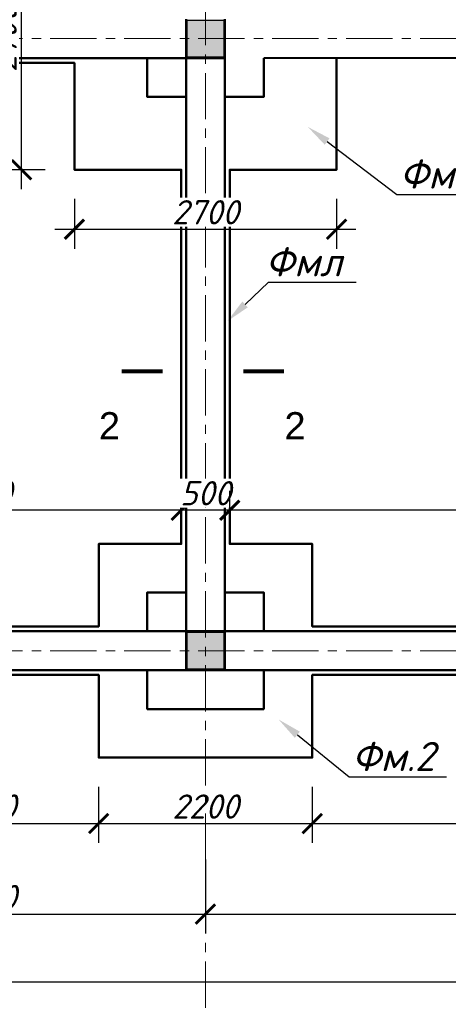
# Model space of a CAD drawing. Header units: millimetres. Extents: x 2063114 to 14983986, y -126020516 to 213791.
# Tile 636 of 656: x 2343006 to 2347420, y -12077 to -1942. Entities that reach past the tile are written whole.
import ezdxf
from ezdxf import colors
from ezdxf.entities.mleader import LeaderData, LeaderLine
from ezdxf.enums import TextEntityAlignment as Align
from ezdxf.math import Vec2, Vec3

# ---------------------------------------------------------------- set-up
doc = ezdxf.new("R2010")
doc.units = ezdxf.units.MM
doc.linetypes.add('ACAD_ISO10W100', pattern=[18, 12, -3, 0, -3])
doc.linetypes.add('осевая', pattern=[50.8, 31.75, -6.35, 6.35, -6.35])
doc.layers.get('Defpoints').update_dxf_attribs({"color": 6, "lineweight": 35})
doc.layers.add('_0', color=7, linetype='Continuous', lineweight=20)
doc.layers.add('сплошная_толстая', color=7, linetype='Continuous', lineweight=50)
doc.layers.add('пунктир', color=1, linetype='ACAD_ISO10W100')
doc.layers.add('Размеры', color=28, linetype='Continuous')
doc.styles.add('GOST 2.304', font='isocpeur.ttf', dxfattribs={"oblique": 15})
doc.styles.get("Standard").update_dxf_attribs({"font": 'arial.ttf'})
doc.styles.add('V@ler@Live', font='isocpeui.ttf')
doc.dimstyles.new('Standard 2304', dxfattribs={"dimtxt": 250, "dimasz": 200, "dimexe": 200, "dimexo": 300, "dimgap": 50, "dimtad": 1, "dimdec": 0, "dimzin": 0, "dimdsep": 46, "dimtxsty": 'GOST 2.304', "dimblk": 'ARCHTICK', "dimcen": 10, "dimdle": 200, "dimclrd": 256, "dimclre": 256, "dimclrt": 256, "dimadec": 0, "dimazin": 0, "dimtfac": 1, "dimtdec": 0, "dimtofl": 0, "dimtmove": 0, "dimatfit": 3, "dimldrblk": 'ARCHTICK', "dimfxl": 1, "dimtolj": 1, "dimtzin": 0, "dimlwd": -1, "dimarcsym": 0})

# ---------------------------------------------------------------- blocks, each defined once
blk = doc.blocks.new('_ArchTick')
at = {"color": 0, "linetype": 'ByBlock', "const_width": 0.15}
blk.add_lwpolyline([(-0.5, -0.5), (0.5, 0.5)], dxfattribs=at)
blk = doc.blocks.new('*D3493')
at = {"layer": 'Defpoints', "color": 0, "ltscale": 150, "transparency": 16777216}
for p in [(2324319, -10063), (2352419, -10063), (2352419, -11844)]:
    blk.add_point(p, dxfattribs=at)
at = {"layer": 'Размеры', "lineweight": -2, "ltscale": 150, "transparency": 16777216}
for p, q in [((2324319, -10644), (2324319, -12044)), ((2352419, -10644), (2352419, -12044))]:
    blk.add_line(p, q, dxfattribs=at)
at = {"layer": 'Размеры', "ltscale": 150, "transparency": 16777216}
blk.add_line((2324119, -11844), (2352619, -11844), dxfattribs=at)
at = {"layer": 'Размеры', "ltscale": 150, "transparency": 16777216, "xscale": 200, "yscale": 200, "zscale": 200, "rotation": 180}
blk.add_blockref('_ArchTick', (2324319, -11844), dxfattribs=at)
at = {"layer": 'Размеры', "ltscale": 150, "transparency": 16777216, "xscale": 200, "yscale": 200, "zscale": 200}
blk.add_blockref('_ArchTick', (2352419, -11844), dxfattribs=at)
at = {"layer": 'Размеры', "ltscale": 150, "transparency": 16777216, "insert": (2338369, -11669), "char_height": 250, "attachment_point": 5, "style": 'GOST 2.304'}
blk.add_mtext('\\A1;28100', dxfattribs=at)
blk = doc.blocks.new('*D3500')
at = {"layer": 'Defpoints', "color": 0, "ltscale": 150, "transparency": 16777216}
for p in [(2344919, -10287), (2352419, -10287), (2352419, -11148)]:
    blk.add_point(p, dxfattribs=at)
at = {"layer": 'Размеры', "lineweight": -2, "ltscale": 150, "transparency": 16777216}
for p, q in [((2344919, -10587), (2344919, -11348)), ((2352419, -10587), (2352419, -11348))]:
    blk.add_line(p, q, dxfattribs=at)
at = {"layer": 'Размеры', "ltscale": 150, "transparency": 16777216}
blk.add_line((2344719, -11148), (2352619, -11148), dxfattribs=at)
at = {"layer": 'Размеры', "ltscale": 150, "transparency": 16777216, "xscale": 200, "yscale": 200, "zscale": 200, "rotation": 180}
blk.add_blockref('_ArchTick', (2344919, -11148), dxfattribs=at)
at = {"layer": 'Размеры', "ltscale": 150, "transparency": 16777216, "xscale": 200, "yscale": 200, "zscale": 200}
blk.add_blockref('_ArchTick', (2352419, -11148), dxfattribs=at)
at = {"layer": 'Размеры', "ltscale": 150, "transparency": 16777216, "insert": (2348669, -10973), "char_height": 250, "attachment_point": 5, "style": 'GOST 2.304'}
blk.add_mtext('\\A1;7500', dxfattribs=at)
blk = doc.blocks.new('*D3495')
at = {"layer": 'Defpoints', "color": 0, "ltscale": 150, "transparency": 16777216}
for p in [(2340319, -10287), (2344919, -10287), (2344919, -11148)]:
    blk.add_point(p, dxfattribs=at)
at = {"layer": 'Размеры', "lineweight": -2, "ltscale": 150, "transparency": 16777216}
for p, q in [((2340319, -10587), (2340319, -11348)), ((2344919, -10587), (2344919, -11348))]:
    blk.add_line(p, q, dxfattribs=at)
at = {"layer": 'Размеры', "ltscale": 150, "transparency": 16777216}
blk.add_line((2340119, -11148), (2345119, -11148), dxfattribs=at)
at = {"layer": 'Размеры', "ltscale": 150, "transparency": 16777216, "xscale": 200, "yscale": 200, "zscale": 200, "rotation": 180}
blk.add_blockref('_ArchTick', (2340319, -11148), dxfattribs=at)
at = {"layer": 'Размеры', "ltscale": 150, "transparency": 16777216, "xscale": 200, "yscale": 200, "zscale": 200}
blk.add_blockref('_ArchTick', (2344919, -11148), dxfattribs=at)
at = {"layer": 'Размеры', "ltscale": 150, "transparency": 16777216, "insert": (2342619, -10973), "char_height": 250, "attachment_point": 5, "style": 'GOST 2.304'}
blk.add_mtext('\\A1;4600', dxfattribs=at)
blk = doc.blocks.new('*D3521')
at = {"layer": 'Defpoints', "color": 0, "transparency": 16777216}
for p in [(2340519, -6991), (2340519, -7337), (2344669, -7337)]:
    blk.add_point(p, dxfattribs=at)
at = {"layer": 'Размеры', "color": 5, "lineweight": -2, "transparency": 16777216}
for p, q in [((2340519, -7037), (2340519, -6791)), ((2344669, -7037), (2344669, -6791))]:
    blk.add_line(p, q, dxfattribs=at)
at = {"layer": 'Размеры', "color": 5, "transparency": 16777216}
blk.add_line((2344869, -6991), (2340319, -6991), dxfattribs=at)
at = {"layer": 'Размеры', "color": 5, "transparency": 16777216, "xscale": 200, "yscale": 200, "zscale": 200, "rotation": 180}
blk.add_blockref('_ArchTick', (2340519, -6991), dxfattribs=at)
at = {"layer": 'Размеры', "color": 5, "transparency": 16777216, "xscale": 200, "yscale": 200, "zscale": 200}
blk.add_blockref('_ArchTick', (2344669, -6991), dxfattribs=at)
at = {"layer": 'Размеры', "color": 5, "transparency": 16777216, "insert": (2342594, -6816), "char_height": 250, "attachment_point": 5, "style": 'GOST 2.304'}
blk.add_mtext('\\A1;4150', dxfattribs=at)
blk = doc.blocks.new('*D3520')
at = {"layer": 'Defpoints', "color": 0, "ltscale": 150, "transparency": 16777216}
for p in [(2344669, -7337), (2345169, -7337)]:
    blk.add_point(p, dxfattribs=at)
at = {"layer": 'Размеры', "color": 5, "lineweight": -2, "ltscale": 150, "transparency": 16777216}
for p, q in [((2344669, -7037), (2344669, -6791)), ((2345169, -7037), (2345169, -6791))]:
    blk.add_line(p, q, dxfattribs=at)
at = {"layer": 'Размеры', "color": 5, "ltscale": 150, "transparency": 16777216}
blk.add_line((2345369, -6991), (2344469, -6991), dxfattribs=at)
at = {"layer": 'Размеры', "color": 5, "ltscale": 150, "transparency": 16777216, "xscale": 200, "yscale": 200, "zscale": 200, "rotation": 180}
blk.add_blockref('_ArchTick', (2344669, -6991), dxfattribs=at)
at = {"layer": 'Размеры', "color": 5, "ltscale": 150, "transparency": 16777216, "xscale": 200, "yscale": 200, "zscale": 200}
blk.add_blockref('_ArchTick', (2345169, -6991), dxfattribs=at)
at = {"layer": 'Размеры', "color": 5, "ltscale": 150, "transparency": 16777216, "insert": (2344919, -6816), "char_height": 250, "attachment_point": 5, "style": 'GOST 2.304', "bg_fill": 3, "box_fill_scale": 1.1, "bg_fill_color": 256, "bg_fill_true_color": 13158600, "bg_fill_transparency": 0}
blk.add_mtext('\\A1;500', dxfattribs=at)
at = {"layer": 'Defpoints', "color": 0, "ltscale": 150, "transparency": 16777216}
blk.add_point((2344669, -6991), dxfattribs=at)
blk = doc.blocks.new('*D3522')
at = {"layer": 'Defpoints', "color": 0, "transparency": 16777216}
for p in [(2345169, -6991), (2345169, -7337), (2352169, -7337)]:
    blk.add_point(p, dxfattribs=at)
at = {"layer": 'Размеры', "color": 5, "lineweight": -2, "transparency": 16777216}
for p, q in [((2345169, -7037), (2345169, -6791)), ((2352169, -7037), (2352169, -6791))]:
    blk.add_line(p, q, dxfattribs=at)
at = {"layer": 'Размеры', "color": 5, "transparency": 16777216}
blk.add_line((2352369, -6991), (2344969, -6991), dxfattribs=at)
at = {"layer": 'Размеры', "color": 5, "transparency": 16777216, "xscale": 200, "yscale": 200, "zscale": 200, "rotation": 180}
blk.add_blockref('_ArchTick', (2345169, -6991), dxfattribs=at)
at = {"layer": 'Размеры', "color": 5, "transparency": 16777216, "xscale": 200, "yscale": 200, "zscale": 200}
blk.add_blockref('_ArchTick', (2352169, -6991), dxfattribs=at)
at = {"layer": 'Размеры', "color": 5, "transparency": 16777216, "insert": (2348669, -6816), "char_height": 250, "attachment_point": 5, "style": 'GOST 2.304'}
blk.add_mtext('\\A1;7000', dxfattribs=at)
blk = doc.blocks.new('*D3531')
at = {"layer": 'Defpoints', "color": 0, "transparency": 16777216}
for p in [(2343819, -9537), (2346019, -9537), (2346019, -10216)]:
    blk.add_point(p, dxfattribs=at)
at = {"layer": 'Размеры', "color": 5, "lineweight": -2, "transparency": 16777216}
for p, q in [((2343819, -9837), (2343819, -10416)), ((2346019, -9837), (2346019, -10416))]:
    blk.add_line(p, q, dxfattribs=at)
at = {"layer": 'Размеры', "color": 5, "transparency": 16777216}
blk.add_line((2343619, -10216), (2346219, -10216), dxfattribs=at)
at = {"layer": 'Размеры', "color": 5, "transparency": 16777216, "xscale": 200, "yscale": 200, "zscale": 200, "rotation": 180}
blk.add_blockref('_ArchTick', (2343819, -10216), dxfattribs=at)
at = {"layer": 'Размеры', "color": 5, "transparency": 16777216, "xscale": 200, "yscale": 200, "zscale": 200}
blk.add_blockref('_ArchTick', (2346019, -10216), dxfattribs=at)
at = {"layer": 'Размеры', "color": 5, "transparency": 16777216, "insert": (2344919, -10041), "char_height": 250, "attachment_point": 5, "style": 'GOST 2.304'}
blk.add_mtext('\\A1;2200', dxfattribs=at)
blk = doc.blocks.new('*D3532')
at = {"layer": 'Defpoints', "color": 0, "transparency": 16777216}
for p in [(2341419, -9537), (2343819, -9537), (2343819, -10216)]:
    blk.add_point(p, dxfattribs=at)
at = {"layer": 'Размеры', "color": 5, "lineweight": -2, "transparency": 16777216}
for p, q in [((2341419, -9837), (2341419, -10416)), ((2343819, -9837), (2343819, -10416))]:
    blk.add_line(p, q, dxfattribs=at)
at = {"layer": 'Размеры', "color": 5, "transparency": 16777216}
blk.add_line((2341219, -10216), (2344019, -10216), dxfattribs=at)
at = {"layer": 'Размеры', "color": 5, "transparency": 16777216, "xscale": 200, "yscale": 200, "zscale": 200, "rotation": 180}
blk.add_blockref('_ArchTick', (2341419, -10216), dxfattribs=at)
at = {"layer": 'Размеры', "color": 5, "transparency": 16777216, "xscale": 200, "yscale": 200, "zscale": 200}
blk.add_blockref('_ArchTick', (2343819, -10216), dxfattribs=at)
at = {"layer": 'Размеры', "color": 5, "transparency": 16777216, "insert": (2342619, -10041), "char_height": 250, "attachment_point": 5, "style": 'GOST 2.304'}
blk.add_mtext('\\A1;2400', dxfattribs=at)
blk = doc.blocks.new('*D3534')
at = {"layer": 'Defpoints', "color": 0, "transparency": 16777216}
for p in [(2351469, -9387), (2346019, -9537), (2351469, -10216)]:
    blk.add_point(p, dxfattribs=at)
at = {"layer": 'Размеры', "color": 5, "lineweight": -2, "transparency": 16777216}
for p, q in [((2351469, -9687), (2351469, -10416)), ((2346019, -9837), (2346019, -10416))]:
    blk.add_line(p, q, dxfattribs=at)
at = {"layer": 'Размеры', "color": 5, "transparency": 16777216}
blk.add_line((2345819, -10216), (2351669, -10216), dxfattribs=at)
at = {"layer": 'Размеры', "color": 5, "transparency": 16777216, "xscale": 200, "yscale": 200, "zscale": 200, "rotation": 180}
blk.add_blockref('_ArchTick', (2346019, -10216), dxfattribs=at)
at = {"layer": 'Размеры', "color": 5, "transparency": 16777216, "xscale": 200, "yscale": 200, "zscale": 200}
blk.add_blockref('_ArchTick', (2351469, -10216), dxfattribs=at)
at = {"layer": 'Размеры', "color": 5, "transparency": 16777216, "insert": (2348744, -10041), "char_height": 250, "attachment_point": 5, "style": 'GOST 2.304'}
blk.add_mtext('\\A1;5450', dxfattribs=at)
blk = doc.blocks.new('*D3759')
at = {"layer": 'Defpoints', "color": 0, "ltscale": 150, "transparency": 16777216}
for p in [(2343569, -3487), (2346269, -3487), (2346269, -4099)]:
    blk.add_point(p, dxfattribs=at)
at = {"layer": 'Размеры', "color": 5, "lineweight": -2, "ltscale": 150, "transparency": 16777216}
for p, q in [((2343569, -3787), (2343569, -4299)), ((2346269, -3787), (2346269, -4299))]:
    blk.add_line(p, q, dxfattribs=at)
at = {"layer": 'Размеры', "color": 5, "ltscale": 150, "transparency": 16777216}
blk.add_line((2343369, -4099), (2346469, -4099), dxfattribs=at)
at = {"layer": 'Размеры', "color": 5, "ltscale": 150, "transparency": 16777216, "xscale": 200, "yscale": 200, "zscale": 200, "rotation": 180}
blk.add_blockref('_ArchTick', (2343569, -4099), dxfattribs=at)
at = {"layer": 'Размеры', "color": 5, "ltscale": 150, "transparency": 16777216, "xscale": 200, "yscale": 200, "zscale": 200}
blk.add_blockref('_ArchTick', (2346269, -4099), dxfattribs=at)
at = {"layer": 'Размеры', "color": 5, "ltscale": 150, "transparency": 16777216, "insert": (2344919, -3924), "char_height": 250, "attachment_point": 5, "style": 'GOST 2.304', "bg_fill": 3, "box_fill_scale": 1.1, "bg_fill_color": 256, "bg_fill_true_color": 13158600, "bg_fill_transparency": 0}
blk.add_mtext('\\A1;2700', dxfattribs=at)
blk = doc.blocks.new('*D3760')
at = {"layer": 'Defpoints', "color": 0, "ltscale": 150, "transparency": 16777216}
for p in [(2343025, -787), (2343569, -787), (2343569, -3487)]:
    blk.add_point(p, dxfattribs=at)
at = {"layer": 'Размеры', "color": 5, "ltscale": 150, "transparency": 16777216}
blk.add_line((2343025, -3687), (2343025, -587), dxfattribs=at)
at = {"layer": 'Размеры', "color": 5, "lineweight": -2, "ltscale": 150, "transparency": 16777216}
for p, q in [((2343269, -787), (2342825, -787)), ((2343269, -3487), (2342825, -3487))]:
    blk.add_line(p, q, dxfattribs=at)
at = {"layer": 'Размеры', "color": 5, "ltscale": 150, "transparency": 16777216, "xscale": 200, "yscale": 200, "zscale": 200}
for p, rotation in [((2343025, -787), 90), ((2343025, -3487), 270)]:
    blk.add_blockref('_ArchTick', p, dxfattribs=dict(at, rotation=rotation))
at = {"layer": 'Размеры', "color": 5, "ltscale": 150, "transparency": 16777216, "insert": (2342850, -2137), "char_height": 250, "attachment_point": 5, "rotation": 90, "style": 'GOST 2.304', "bg_fill": 3, "box_fill_scale": 1.1, "bg_fill_color": 256, "bg_fill_true_color": 13158600, "bg_fill_transparency": 0}
blk.add_mtext('\\A1;2700', dxfattribs=at)

msp = doc.modelspace()

# ---------------------------------------------------------------- hatches: boundary and pattern name
at = {"ltscale": 150, "transparency": 33554687}
h = msp.add_hatch(color=256, dxfattribs=at)
h.dxf.hatch_style = 1
h.paths.add_polyline_path([(2345109.14943, -1946.93885), (2344729.14943, -1946.93885), (2344729.14943, -2326.93885), (2345109.14943, -2326.93885)])
h = msp.add_hatch(color=256, dxfattribs=at)
h.dxf.hatch_style = 1
h.paths.add_polyline_path([(2345109.14943, -8246.93885), (2344729.14943, -8246.93885), (2344729.14943, -8626.93885), (2345109.14943, -8626.93885)])

# ---------------------------------------------------------------- linework, layer by layer
at = {"ltscale": 150}
for points in [[(2344729.14943, -1946.93885), (2345109.14943, -1946.93885), (2345109.14943, -2326.93885), (2344729.14943, -2326.93885)], [(2344729.14943, -8246.93885), (2345109.14943, -8246.93885), (2345109.14943, -8626.93885), (2344729.14943, -8626.93885)]]:
    msp.add_lwpolyline(points, close=True, dxfattribs=at)
for points in [[(2344477.1882, -5561.57894, 42, 42, 0), (2344057.1882, -5561.57894, 42, 42, 0), (2344197.1882, -5561.57894, 0, 56, 0), (2344197.1882, -5841.57894, 0, 0, 0), (2344197.1882, -6261.57894, 0, 0, 0)], [(2345309.01274, -5561.57894, 42, 42, 0), (2345729.01274, -5561.57894, 42, 42, 0), (2345589.01274, -5561.57894, 0, 56, 0), (2345589.01274, -5841.57894, 0, 0, 0), (2345589.01274, -6261.57894, 0, 0, 0)]]:
    msp.add_lwpolyline(points, format="xyseb")
at = {"layer": '_0', "color": 5, "lineweight": 40}
msp.add_line((2351819.14943, -2336.93885), (2345519.14943, -2336.93885), dxfattribs=at)
at = {"layer": 'пунктир', "linetype": 'осевая', "lineweight": 9, "ltscale": 15}
for p, q in [((2344919.14943, 10463.06115), (2344919.14943, -12231.96247)), ((2320460.91032, -2136.93885), (2352419.14943, -2136.93885)), ((2320460.91032, -8436.93885), (2352419.14943, -8436.93885))]:
    msp.add_line(p, q, dxfattribs=at)
at = {"layer": 'сплошная_толстая', "ltscale": 150}
for p, q in [((2344719.14943, -8636.93885), (2344719.14943, -1936.93885)), ((2345119.14943, -8636.93885), (2345119.14943, -1936.93885)), ((2330419.14943, -2336.93885), (2345119.14943, -2336.93885))]:
    msp.add_line(p, q, dxfattribs=at)
for points in [[(2324119.14943, -8636.93885), (2324119.14943, 10663.06115), (2352619.14943, 10663.06115), (2352619.14943, -8636.93885)], [(2352219.14943, 10263.06115), (2352219.14943, -8236.93885), (2324519.14943, -8236.93885), (2324519.14943, 10263.06115)]]:
    msp.add_lwpolyline(points, close=True, dxfattribs=at)
for points in [[(2353369.14943, 5113.06115), (2353369.14943, 3213.06115), (2352669.14943, 3213.06115), (2352669.14943, -1186.93885), (2353369.14943, -1186.93885), (2353369.14943, -3086.93885), (2352669.14943, -3086.93885), (2352669.14943, -7486.93885), (2353369.14943, -7486.93885), (2353369.14943, -9386.93885), (2351469.14943, -9386.93885), (2351469.14943, -8686.93885), (2346019.14943, -8686.93885), (2346019.14943, -9536.93885), (2343819.14943, -9536.93885), (2343819.14943, -8686.93885), (2341419.14943, -8686.93885)], [(2340519.14943, -7336.93885), (2341419.14943, -7336.93885), (2341419.14943, -8186.93885), (2343819.14943, -8186.93885), (2343819.14943, -7336.93885), (2344669.14943, -7336.93885), (2344669.14943, -3486.93885), (2343569.14943, -3486.93885), (2343569.14943, -2386.93885), (2341419.14943, -2386.93885), (2341419.14943, -3236.93885), (2340519.14943, -3236.93885)], [(2344719.14943, -2736.93885), (2344319.14943, -2736.93885), (2344319.14943, -2336.93885)], [(2345519.14943, -2336.93885), (2345519.14943, -2736.93885), (2345119.14943, -2736.93885)], [(2346269.14943, -2336.93885), (2346269.14943, -3486.93885), (2345169.14943, -3486.93885), (2345169.14943, -7336.93885), (2346019.14943, -7336.93885), (2346019.14943, -8186.93885), (2351469.14943, -8186.93885), (2351469.14943, -7486.93885), (2352169.14943, -7486.93885), (2352169.14943, -3086.93885), (2351469.14943, -3086.93885), (2351469.14943, -2336.93885)], [(2344319.14943, -8236.93885), (2344319.14943, -7836.93885), (2344719.14943, -7836.93885)], [(2345119.14943, -7836.93885), (2345519.14943, -7836.93885), (2345519.14943, -8236.93885)], [(2345519.14943, -8636.93885), (2345519.14943, -9036.93885), (2344319.14943, -9036.93885), (2344319.14943, -8636.93885)]]:
    msp.add_lwpolyline(points, dxfattribs=at)

# ---------------------------------------------------------------- texts
msp.add_text('2', height=280).set_placement((2343821.74239, -5981.57894), align=Align.TOP_LEFT)
msp.add_text('2', height=280).set_placement((2345950.25516, -5981.57894), align=Align.TOP_RIGHT)

# ---------------------------------------------------------------- dimensions: what is measured, and where the dimension line sits
at = {"layer": 'Размеры', "color": 5}
dim = msp.add_linear_dim(base=(2340519.14943, -6991.34843), p1=(2344669.14943, -7336.93885), p2=(2340519.14943, -7336.93885), angle=180, dimstyle='Standard 2304', override={"dimclrd": 5, "dimclre": 5, "dimclrt": 5, "dimtmove": 1, "dimfxl": 1200, "dimfxlon": 1}, dxfattribs=at)
dim.commit()
dim.dimension.update_dxf_attribs({"geometry": '*D3521', "text_midpoint": (2342594.14943, -6816.34843)})
for base, p1, p2, picture, middle in [((2351469.14943, -10215.67236), (2346019.14943, -9536.93885), (2351469.14943, -9386.93885), '*D3534', (2348744.14943, -10040.67236)), ((2343819.14943, -10215.67236), (2341419.14943, -9536.93885), (2343819.14943, -9536.93885), '*D3532', (2342619.14943, -10040.67236)), ((2346019.14943, -10215.67236), (2343819.14943, -9536.93885), (2346019.14943, -9536.93885), '*D3531', (2344919.14943, -10040.67236))]:
    dim = msp.add_linear_dim(base=base, p1=p1, p2=p2, dimstyle='Standard 2304', override={"dimclrd": 5, "dimclre": 5, "dimclrt": 5, "dimtmove": 1, "dimfxl": 1200, "dimfxlon": 1}, dxfattribs=at)
    dim.commit()
    dim.dimension.update_dxf_attribs({"geometry": picture, "text_midpoint": middle})
at = {"layer": 'Размеры', "ltscale": 150}
for base, p1, p2, picture, middle in [((2352419.14943, -11843.78644), (2324319.14943, -10062.84173), (2352419.14943, -10062.84173), '*D3493', (2338369.14943, -11668.78644)), ((2344919.14943, -11147.50367), (2340319.14943, -10287.22883), (2344919.14943, -10287.22883), '*D3495', (2342619.14943, -10972.50367)), ((2352419.14943, -11147.50367), (2344919.14943, -10287.22883), (2352419.14943, -10287.22883), '*D3500', (2348669.14943, -10972.50367))]:
    dim = msp.add_linear_dim(base=base, p1=p1, p2=p2, dimstyle='Standard 2304', override={"dimtmove": 1, "dimfxl": 1200, "dimfxlon": 1}, dxfattribs=at)
    dim.commit()
    dim.dimension.update_dxf_attribs({"geometry": picture, "text_midpoint": middle})

# ---------------------------------------------------------------- leaders
at = {"color": 5, "ltscale": 100}
ml = msp.add_multileader_mtext('Standard', dxfattribs=at)
ml.set_content('{\\C256;Фм.3}', color=5, style='V@ler@Live')
ml.set_leader_properties()
ml.build(insert=Vec2(0, 0))
ml.multileader.update_dxf_attribs({"text_left_attachment_type": 6, "text_right_attachment_type": 6, "arrow_head_size": 250})
ctx = ml.context
ctx.base_point, ctx.char_height, ctx.arrow_head_size, ctx.landing_gap_size, ctx.plane_origin = Vec3(2346897.33522, -3740.03425), 300, 250, 20, Vec3(2351776.23546, -3153.02737)
ctx.left_attachment, ctx.right_attachment = 6, 6
notes = []
notes.append((ctx, [(1, (1, 1, 0), (2346889.33522, -3740.03425), (1, 0), 8, [(0, [(2345972.71374, -3045.15801)], 0, [])])]))
ctx.mtext.insert, ctx.mtext.flow_direction = Vec3(2346917.33522, -3380.03425), 5
ml = msp.add_multileader_mtext('Standard', dxfattribs=at)
ml.set_content('{\\C7;Фмл}', color=5, style='V@ler@Live')
ml.set_leader_properties()
ml.build(insert=Vec2(0, 0))
ml.multileader.update_dxf_attribs({"text_left_attachment_type": 6, "text_right_attachment_type": 6, "arrow_head_size": 250})
ctx = ml.context
ctx.base_point, ctx.char_height, ctx.arrow_head_size, ctx.landing_gap_size, ctx.plane_origin = Vec3(2345576.74109, -4643.07087), 300, 250, 20, Vec3(2360327.66118, 4584.93209)
ctx.left_attachment, ctx.right_attachment, ctx.text_align_type = 6, 6, 2
notes.append((ctx, [(0, (1, 1, 0), (2345568.74109, -4643.07087), (1, 0), 8, [(0, [(2345145.61959, -5044.68043)], 0, [])])]))
ctx.mtext.insert, ctx.mtext.rotation, ctx.mtext.width, ctx.mtext.defined_height, ctx.mtext.alignment, ctx.mtext.flow_direction = Vec3(2346324.69564, -4283.07087), 6.2831853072, 946.2878793, 414.30142, 3, 5
ml = msp.add_multileader_mtext('Standard', dxfattribs=at)
ml.set_content('{\\C256;Фм.2}', color=5, style='V@ler@Live')
ml.set_leader_properties()
ml.build(insert=Vec2(0, 0))
ml.multileader.update_dxf_attribs({"text_left_attachment_type": 6, "text_right_attachment_type": 6, "arrow_head_size": 250})
ctx = ml.context
ctx.base_point, ctx.char_height, ctx.arrow_head_size, ctx.landing_gap_size, ctx.plane_origin = Vec3(2346406.27428, -9735.15303), 300, 250, 20, Vec3(2342419.19223, -9148.14615)
ctx.left_attachment, ctx.right_attachment = 6, 6
notes.append((ctx, [(0, (1, 1, 0), (2346398.27428, -9735.15303), (1, 0), 8, [(0, [(2345671.54695, -9144.34012)], 0, [])])]))
ctx.mtext.insert, ctx.mtext.flow_direction = Vec3(2346426.27428, -9375.15303), 5
for ctx, leaders in notes:
    for number, flags, end, landing, length, lines in leaders:
        leader = LeaderData()
        leader.index, (leader.has_last_leader_line, leader.has_dogleg_vector, leader.attachment_direction) = number, flags
        leader.last_leader_point, leader.dogleg_vector, leader.dogleg_length = Vec3(end), Vec3(landing), length
        for number, points, colour, breaks in lines:
            line = LeaderLine()
            line.index, line.vertices, line.color, line.breaks = number, Vec3.list(points), colors.encode_raw_color(colour), breaks
            leader.lines.append(line)
        ctx.leaders.append(leader)

# ---------------------------------------------------------------- next in the draw order: dimensions: what is measured, and where the dimension line sits
at = {"layer": 'Размеры', "color": 5, "ltscale": 150}
dim = msp.add_linear_dim(base=(2346269.14943, -4098.52113), p1=(2343569.14943, -3486.93885), p2=(2346269.14943, -3486.93885), dimstyle='Standard 2304', override={"dimclrd": 5, "dimclre": 5, "dimclrt": 5, "dimfxl": 1200, "dimfxlon": 1, "dimtfill": 1, "dimtfillclr": 5}, dxfattribs=at)
dim.commit()
dim.dimension.update_dxf_attribs({"geometry": '*D3759', "text_midpoint": (2344919.14943, -3923.52113)})
dim = msp.add_linear_dim(base=(2344669.14943, -6991.34843), p1=(2345169.14943, -7336.93885), p2=(2344669.14943, -7336.93885), angle=180, dimstyle='Standard 2304', override={"dimclrd": 5, "dimclre": 5, "dimclrt": 5, "dimfxl": 1200, "dimfxlon": 1, "dimtfill": 1, "dimtfillclr": 5}, dxfattribs=at)
dim.commit()
dim.dimension.update_dxf_attribs({"geometry": '*D3520', "text_midpoint": (2344919.14943, -6991.34843), "dimtype": 160})

# ---------------------------------------------------------------- next in the draw order: dimensions: what is measured, and where the dimension line sits
dim = msp.add_linear_dim(base=(2343024.50271, -786.93885), p1=(2343569.14943, -3486.93885), p2=(2343569.14943, -786.93885), angle=90, dimstyle='Standard 2304', override={"dimclrd": 5, "dimclre": 5, "dimclrt": 5, "dimfxl": 1200, "dimfxlon": 1, "dimtfill": 1, "dimtfillclr": 5}, dxfattribs=at)
dim.commit()
dim.dimension.update_dxf_attribs({"geometry": '*D3760', "text_midpoint": (2342849.50271, -2136.93885)})
at = {"layer": 'Размеры', "color": 5}
dim = msp.add_linear_dim(base=(2345169.14943, -6991.34843), p1=(2352169.14943, -7336.93885), p2=(2345169.14943, -7336.93885), angle=180, dimstyle='Standard 2304', override={"dimclrd": 5, "dimclre": 5, "dimclrt": 5, "dimtmove": 1, "dimfxl": 1200, "dimfxlon": 1}, dxfattribs=at)
dim.commit()
dim.dimension.update_dxf_attribs({"geometry": '*D3522', "text_midpoint": (2348669.14943, -6816.34843)})

doc.saveas('drawing.dxf')
